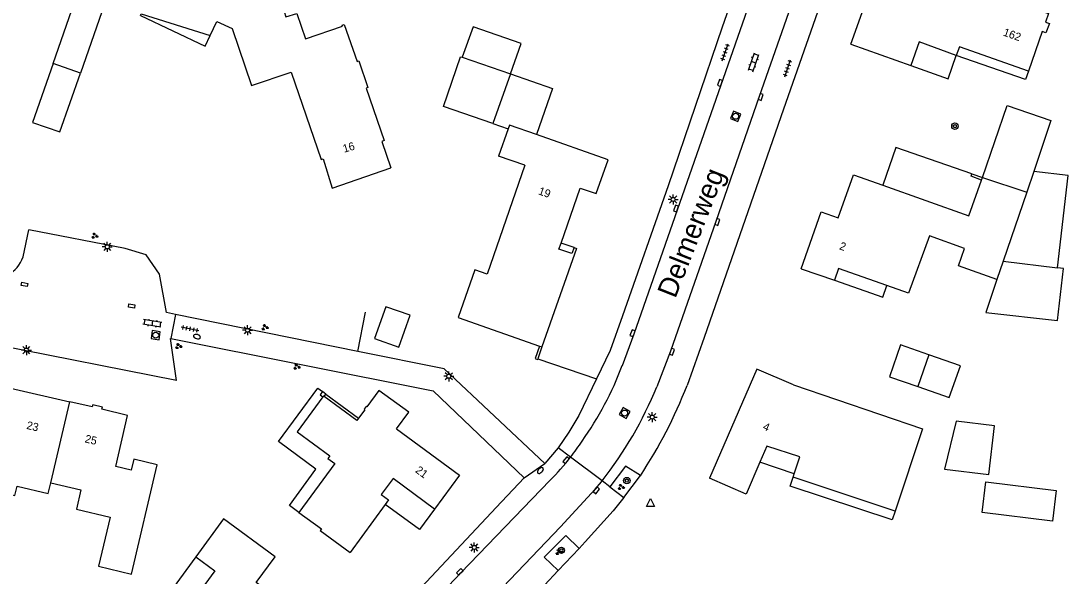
# Model space of a CAD drawing. Extents: x 131000 to 133014, y 396499 to 399001.
# Drawn here: x 131103.1 to 131233.9, y 396767 to 396836.3 of the extents above; entities that cross this region are included whole.
import ezdxf

# ---------------------------------------------------------------- set-up
doc = ezdxf.new("R2010")
doc.units = 0
for name, color, linetype in [('gg-afsc-hekwerk', 7, 'Continuous'), ('gg-afsc-muur', 7, 'Continuous'), ('gg-anno-huisnummerreeks BGT', 7, 'Continuous'), ('gg-anno-openbare ruimte label', 7, 'Continuous'), ('gg-bbg-bijgebouw', 7, 'Continuous'), ('gg-bbg-gedigitaliseerde bebouwing', 7, 'Continuous'), ('gg-bbg-gedigitaliseerde bijgebouw', 7, 'Continuous'), ('gg-bbg-hoofdgebouw', 7, 'Continuous'), ('gg-bbg-luifel en loopbrug', 7, 'Continuous'), ('gg-bbg-onder overbouw', 7, 'Continuous'), ('gg-bbg-pand overbouw', 7, 'Continuous'), ('gg-bbg-tussenscheiding', 7, 'Continuous'), ('gg-knt-verharding', 7, 'Continuous'), ('gt-grn-weggrens', 7, 'Continuous'), ('gt-symb-boom', 7, 'Continuous'), ('gt-symb-brandkraan', 7, 'Continuous'), ('gt-symb-groenvak', 7, 'Continuous'), ('gt-symb-klinker verharding', 7, 'Continuous'), ('gt-symb-kolk', 7, 'Continuous'), ('gt-symb-kolk center center', 7, 'Continuous'), ('gt-symb-lichtmast', 7, 'Continuous'), ('gt-symb-rioolschacht', 7, 'Continuous'), ('gt-symb-tegel verharding', 7, 'Continuous'), ('gt-symb-waterafsluiter', 7, 'Continuous')]:
    doc.layers.add(name, color=color, linetype=linetype)

# ---------------------------------------------------------------- blocks, each defined once
blk = doc.blocks.new('gt0-LMAST')
at = {"layer": 'gt-symb-lichtmast'}
for p, q in [((-0.18, 0.17), (-0.45, 0.44)), ((-0.01, 0.25), (-0.01, 0.62)), ((0.17, 0.17), (0.44, 0.44)), ((-0.26, 0), (-0.63, 0)), ((-0.18, -0.18), (-0.45, -0.45)), ((-0.01, -0.25), (-0.01, -0.63)), ((0.44, -0.45), (0.17, -0.18)), ((0.24, 0), (0.62, 0))]:
    blk.add_line(p, q, dxfattribs=at)
blk.add_circle((-0.01, 0), 0.25, dxfattribs=at)
blk = doc.blocks.new('gt0-GRVAK')
at = {"layer": 'gt-symb-groenvak'}
for p, q in [((-0.11, 0.19), (-0.23, 0.24)), ((-0.18, 0.15), (0.09, 0.15)), ((-0.09, 0.21), (-0.16, 0.32)), ((-0.05, 0.21), (-0.05, 0.39)), ((0, 0.21), (0.06, 0.32)), ((0.02, 0.19), (0.13, 0.24)), ((0.26, -0.05), (0.2, 0.06)), ((0.3, -0.05), (0.3, 0.13)), ((0.35, -0.05), (0.41, 0.06)), ((-0.24, -0.23), (-0.36, -0.18)), ((-0.32, -0.26), (-0.05, -0.26)), ((-0.23, -0.21), (-0.29, -0.09)), ((-0.18, -0.2), (-0.18, -0.02)), ((-0.14, -0.21), (-0.07, -0.09)), ((-0.12, -0.23), (0, -0.18)), ((0.24, -0.07), (0.12, -0.02)), ((0.17, -0.11), (0.44, -0.11)), ((0.37, -0.07), (0.49, -0.02))]:
    blk.add_line(p, q, dxfattribs=at)
blk = doc.blocks.new('gt0-RS')
at = {"layer": 'gt-symb-rioolschacht'}
blk.add_lwpolyline([(-0.5, -0.5), (0.5, -0.5), (0.5, 0.5), (-0.5, 0.5)], close=True, dxfattribs=at)
blk.add_circle((0, 0), 0.375, dxfattribs=at)
blk = doc.blocks.new('gt0-TEG1')
at = {"layer": 'gt-symb-tegel verharding'}
for p, q in [((-1.12, 0), (1.12, 0)), ((-0.9, -0.25), (-0.9, 0.25)), ((-0.45, -0.25), (-0.45, 0.25)), ((0, -0.25), (0, 0.25)), ((0.45, -0.25), (0.45, 0.25)), ((0.9, -0.25), (0.9, 0.25))]:
    blk.add_line(p, q, dxfattribs=at)
blk = doc.blocks.new('gt0-BR')
at = {"layer": 'gt-symb-brandkraan'}
for centre, radius, start, end in [((-0.24, 0), 0.206, 107.5669, 252.4331), ((0.6, -2.66), 3, 106.892, 107.5669), ((0, -0.69), 0.938, 73.108, 106.892), ((-0.6, -2.66), 3, 72.4331, 73.108), ((0.24, 0), 0.206, 287.567, 72.4331), ((0.6, 2.66), 3, 252.4331, 253.108), ((0, 0.69), 0.938, 253.108, 286.8921), ((-0.6, 2.66), 3, 286.8921, 287.567)]:
    blk.add_arc(centre, radius, start, end, dxfattribs=at)
blk = doc.blocks.new('gt0-KOLKCC')
at = {"layer": 'gt-symb-kolk center center'}
blk.add_lwpolyline([(-0.37, 0.2), (0.38, 0.2), (0.38, -0.2), (-0.37, -0.2)], close=True, dxfattribs=at)
blk = doc.blocks.new('gt0-KL1')
at = {"layer": 'gt-symb-klinker verharding'}
for p, q in [((-1.15, 0.3), (1.15, 0.3)), ((-1, -0.3), (-1, 0.3)), ((-0.5, 0.3), (-0.5, 0.45)), ((0, -0.3), (0, 0.3)), ((0.5, 0.3), (0.5, 0.45)), ((1, -0.3), (1, 0.3)), ((-1.15, -0.3), (1.15, -0.3)), ((-0.5, -0.45), (-0.5, -0.3)), ((0.5, -0.45), (0.5, -0.3))]:
    blk.add_line(p, q, dxfattribs=at)
blk = doc.blocks.new('gt0-BOOM')
at = {"layer": 'gt-symb-boom'}
for radius in [0.4, 0.2]:
    blk.add_circle((0, 0), radius, dxfattribs=at)
blk = doc.blocks.new('gt0-KOLK')
at = {"layer": 'gt-symb-kolk'}
blk.add_lwpolyline([(0, 0), (0.38, 0), (0.38, 0.4), (-0.38, 0.4), (-0.38, 0), (0, 0)], dxfattribs=at)
blk = doc.blocks.new('gt0-WAFSL')
at = {"layer": 'gt-symb-waterafsluiter'}
for p, q in [((-0.5, -0.33), (0, 0.67)), ((0, 0.67), (0.5, -0.33)), ((0.5, -0.33), (-0.5, -0.33))]:
    blk.add_line(p, q, dxfattribs=at)

msp = doc.modelspace()

# ---------------------------------------------------------------- linework, layer by layer
at = {"layer": 'gg-afsc-hekwerk'}
for p, q in [((131145.15, 396795.03), (131122.36, 396799.67)), ((131145.15, 396795.03), (131146.13, 396799.93)), ((131167.65, 396794.11), (131175, 396791.61))]:
    msp.add_line(p, q, dxfattribs=at)
for points in [[(131122.36, 396799.67), (131121.23, 396799.9), (131120.36, 396804.68), (131118.69, 396807.12), (131116.07, 396807.92), (131104.05, 396810.25)], [(131122.51, 396791.42), (131121.75, 396796.66), (131121.78, 396796.65)], [(131121.78, 396796.65), (131154.59, 396790.12), (131165.94, 396779.26)], [(131168.51, 396781.05), (131155.94, 396792.88), (131145.15, 396795.03)], [(131175, 396791.61), (131172.76, 396787.04), (131171.53, 396784.96), (131170.21, 396783.01)], [(131170.21, 396783.01), (131170.2, 396783), (131168.51, 396781.05)]]:
    msp.add_lwpolyline(points, dxfattribs=at)
at = {"layer": 'gg-afsc-muur'}
for p, q in [((131168.17, 396795.6), (131167.65, 396794.11)), ((131140.93, 396789.4), (131141.17, 396789.72)), ((131172.81, 396770.43), (131170.2, 396767.65)), ((131173.57, 396771.24), (131172.81, 396770.43)), ((131170.2, 396767.65), (131164.71, 396761.81))]:
    msp.add_line(p, q, dxfattribs=at)
for points in [[(131223.08, 396816.43), (131221.8, 396816.93), (131221.89, 396817.21)], [(131167.86, 396795.71), (131167.31, 396794.16), (131167.62, 396794.05), (131167.65, 396794.11)], [(131140.76, 396790.02), (131140.47, 396789.61), (131140.79, 396789.38)]]:
    msp.add_lwpolyline(points, dxfattribs=at)
at = {"layer": 'gg-bbg-bijgebouw'}
for p, q in [((131110.49, 396829.82), (131107.08, 396831.01)), ((131164.22, 396829.74), (131162.02, 396823.53))]:
    msp.add_line(p, q, dxfattribs=at)
for points in [[(131107.08, 396831.01), (131104.51, 396823.65), (131107.92, 396822.46), (131110.49, 396829.82)], [(131223.2, 396816.76), (131226.28, 396825.76), (131231.74, 396823.89)], [(131147.25, 396796.64), (131150.3, 396795.58), (131151.69, 396799.57), (131148.64, 396800.63), (131147.25, 396796.64)]]:
    msp.add_lwpolyline(points, dxfattribs=at)
at = {"layer": 'gg-bbg-gedigitaliseerde bebouwing'}
for p, q in [((131206.76, 396833.42), (131214.27, 396830.76)), ((131166.02, 396818.3), (131162.73, 396819.45)), ((131200.57, 396805.37), (131204.72, 396803.93)), ((131167.86, 396795.71), (131168.17, 396795.6)), ((131199.59, 396790.85), (131195.01, 396792.84)), ((131199.55, 396779.32), (131199.7, 396779.75)), ((131212.31, 396775.1), (131199.55, 396779.32)), ((131128.38, 396774.11), (131124.92, 396769.38))]:
    msp.add_line(p, q, dxfattribs=at)
for points in [[(131134.15, 396838.97), (131135.75, 396838.19), (131136.14, 396836.85), (131137.54, 396837.26), (131138.62, 396834.09), (131143.24, 396835.68), (131143.2, 396835.8), (131143.46, 396835.89), (131145.06, 396831.25), (131145.29, 396831.33), (131146.42, 396828.03), (131146.19, 396827.95)], [(131231.15, 396834.85), (131230.68, 396835.02), (131228.95, 396830.05)], [(131219.94, 396832.01), (131215.29, 396833.72), (131214.27, 396830.76)], [(131228.95, 396830.05), (131220.34, 396833.11), (131219.94, 396832.01)], [(131146.19, 396827.95), (131148.45, 396821.38), (131148.16, 396821.28), (131149.3, 396817.96)], [(131166.02, 396818.3), (131161.3, 396804.71), (131159.79, 396805.24), (131157.69, 396799.27), (131167.86, 396795.71)], [(131225.01, 396804.01), (131220.2, 396805.75), (131220.96, 396807.92), (131216.59, 396809.5), (131213.95, 396802.3), (131211.25, 396803.26)], [(131211.25, 396803.26), (131205.22, 396805.4), (131204.72, 396803.93)], [(131199.59, 396790.85), (131215.71, 396785.38), (131212.31, 396775.1)], [(131199.7, 396779.75), (131200.39, 396781.86), (131196.28, 396783.22), (131195.41, 396781.2)], [(131106.79, 396778.62), (131110.55, 396777.73), (131109.99, 396775.33), (131114.2, 396774.33), (131112.75, 396768.2), (131116.89, 396767.22), (131120.08, 396780.89)], [(131195.41, 396781.2), (131193.67, 396777.2), (131189.09, 396779.19)], [(131098.77, 396777.87), (131102.31, 396777.03), (131102.59, 396778.22), (131106.48, 396777.3), (131106.79, 396778.62)], [(131124.92, 396769.38), (131127.3, 396767.63), (131123.65, 396762.66), (131124.62, 396761.95), (131120.1, 396755.74)]]:
    msp.add_lwpolyline(points, dxfattribs=at)
at = {"layer": 'gg-bbg-gedigitaliseerde bijgebouw'}
for p, q in [((131158.21, 396831.8), (131164.22, 396829.74)), ((131231.74, 396823.89), (131229.64, 396817.51)), ((131225.01, 396804.01), (131223.64, 396799.92)), ((131216.51, 396794.62), (131215.13, 396790.64))]:
    msp.add_line(p, q, dxfattribs=at)
for points in [[(131162.02, 396823.53), (131155.85, 396825.66), (131157.99, 396831.87), (131158.21, 396831.8)], [(131232.58, 396805.49), (131233.91, 396817.02), (131229.64, 396817.51)], [(131223.64, 396799.92), (131232.57, 396798.89), (131233.32, 396805.4), (131232.58, 396805.49)], [(131215.13, 396790.64), (131219.07, 396789.27), (131220.45, 396793.25), (131216.51, 396794.62)], [(131223.19, 396774.92), (131223.65, 396778.74), (131232.42, 396777.68), (131231.96, 396773.85), (131223.19, 396774.92)]]:
    msp.add_lwpolyline(points, dxfattribs=at)
at = {"layer": 'gg-bbg-hoofdgebouw'}
for p, q in [((131163.93, 396822.86), (131162.73, 396819.45)), ((131223.08, 396816.43), (131223.2, 396816.76)), ((131195.01, 396792.84), (131189.09, 396779.19)), ((131140.85, 396789.46), (131140.79, 396789.38)), ((131140.93, 396789.4), (131140.85, 396789.46)), ((131148.58, 396775.9), (131144.2, 396769.91))]:
    msp.add_line(p, q, dxfattribs=at)
for points in [[(131206.76, 396833.42), (131208.79, 396839.17), (131209.74, 396838.83), (131212.65, 396847.08), (131225.53, 396842.53), (131224.7, 396839.66), (131231.47, 396837.26), (131231.09, 396836.17), (131231.58, 396836), (131231.15, 396834.85)], [(131126.7, 396834.53), (131127.53, 396836.28), (131129.44, 396835.38), (131131.89, 396828.26), (131136.82, 396829.95), (131140.56, 396819.04), (131140.83, 396819.12), (131141.94, 396815.43), (131149.3, 396817.96)], [(131167.48, 396822.13), (131164.09, 396823.32), (131163.93, 396822.86)], [(131170.55, 396808.58), (131172.96, 396815.44), (131174.93, 396814.78), (131176.42, 396819), (131167.48, 396822.13)], [(131200.57, 396805.37), (131203.05, 396812.49), (131205.2, 396811.74), (131207.1, 396817.12), (131210.75, 396815.82)], [(131210.75, 396815.82), (131221.52, 396811.98), (131223.08, 396816.43)], [(131172.18, 396808.02), (131171.9, 396807.27), (131170.28, 396807.82), (131170.55, 396808.58)], [(131172.18, 396808.02), (131172.5, 396807.91), (131168.17, 396795.6)], [(131100.74, 396787.45), (131101, 396788.62), (131101.33, 396788.55), (131101.75, 396790.43), (131109.15, 396788.75)], [(131150, 396785.37), (131151.51, 396787.43), (131147.79, 396790.17), (131146.28, 396788.11), (131146.2, 396788.17), (131145.94, 396787.82), (131146.03, 396787.75), (131145.26, 396786.71)], [(131120.08, 396780.89), (131117.16, 396781.57), (131116.84, 396780.21), (131114.9, 396780.67), (131116.39, 396787.04), (131113.17, 396787.81), (131113.24, 396788.08), (131112.05, 396788.38), (131111.95, 396788.11), (131109.15, 396788.75)], [(131140.79, 396789.38), (131137.56, 396784.98), (131141.64, 396781.99), (131141.4, 396781.67), (131142.29, 396781.02), (131137.8, 396774.91)], [(131145.26, 396786.71), (131145.03, 396786.39), (131140.93, 396789.4)], [(131150, 396785.37), (131157.88, 396779.59), (131154.74, 396775.35)], [(131154.74, 396775.35), (131149.56, 396779.18), (131148.07, 396777.17), (131149.01, 396776.48), (131148.58, 396775.9)], [(131140.04, 396760.61), (131132.47, 396766.15), (131134.84, 396769.38), (131128.38, 396774.11)], [(131137.8, 396774.91), (131140.6, 396772.86), (131140.45, 396772.67), (131144.2, 396769.91)]]:
    msp.add_lwpolyline(points, dxfattribs=at)
at = {"layer": 'gg-bbg-luifel en loopbrug'}
for p, q in [((131162.02, 396823.53), (131163.93, 396822.86)), ((131221.89, 396817.21), (131223.2, 396816.76)), ((131172.18, 396808.02), (131170.55, 396808.58)), ((131141.17, 396789.72), (131140.76, 396790.02)), ((131141.17, 396789.72), (131145.26, 396786.71)), ((131199.7, 396779.75), (131195.41, 396781.2))]:
    msp.add_line(p, q, dxfattribs=at)
for points in [[(131107.08, 396831.01), (131109.76, 396838.66), (131113.17, 396837.47), (131110.49, 396829.82)], [(131164.22, 396829.74), (131165.55, 396833.51), (131159.55, 396835.61), (131158.21, 396831.8)], [(131214.27, 396830.76), (131218.91, 396829.11), (131219.94, 396832.01)], [(131228.95, 396830.05), (131228.58, 396829), (131219.94, 396832.01)], [(131164.22, 396829.74), (131169.49, 396827.89), (131167.48, 396822.13)], [(131221.89, 396817.21), (131212.38, 396820.52), (131210.75, 396815.82)], [(131204.72, 396803.93), (131210.75, 396801.83), (131211.25, 396803.26)], [(131216.51, 396794.62), (131212.97, 396795.86), (131211.58, 396791.88), (131215.13, 396790.64)], [(131139.93, 396780.34), (131135.23, 396783.79), (131140.14, 396790.47), (131140.76, 396790.02)], [(131218.46, 396780.33), (131224.01, 396779.67), (131224.73, 396785.75), (131219.93, 396786.31), (131218.46, 396780.33)], [(131137.8, 396774.91), (131136.6, 396775.8), (131139.93, 396780.34)], [(131212.31, 396775.1), (131211.94, 396773.98), (131199.18, 396778.2), (131199.55, 396779.32)], [(131154.74, 396775.35), (131152.85, 396772.77), (131148.58, 396775.9)], [(131124.92, 396769.38), (131121.27, 396764.41), (131123.42, 396762.83), (131118.88, 396756.64), (131120.1, 396755.74)]]:
    msp.add_lwpolyline(points, dxfattribs=at)
at = {"layer": 'gg-bbg-onder overbouw'}
msp.add_lwpolyline([(131118.01, 396837.02), (131118.09, 396837.21), (131126.7, 396834.53)], dxfattribs=at)
at = {"layer": 'gg-bbg-pand overbouw'}
msp.add_lwpolyline([(131118.01, 396837.02), (131126.07, 396833.2), (131126.7, 396834.53)], dxfattribs=at)
at = {"layer": 'gg-bbg-tussenscheiding'}
for p, q in [((131229.64, 396817.51), (131228.74, 396814.93)), ((131223.2, 396816.76), (131228.74, 396814.93)), ((131228.74, 396814.93), (131225.81, 396806.3)), ((131225.81, 396806.3), (131225.01, 396804.01)), ((131225.81, 396806.3), (131232.58, 396805.49)), ((131106.79, 396778.62), (131109.15, 396788.75))]:
    msp.add_line(p, q, dxfattribs=at)
at = {"layer": 'gg-knt-verharding'}
for p, q in [((131103.32, 396806.85), (131104.05, 396810.25)), ((131122.51, 396791.42), (131076.03, 396800.53)), ((131122.36, 396799.67), (131121.78, 396796.65)), ((131178.4, 396776.79), (131180.46, 396779.52)), ((131176.65, 396778.12), (131178.4, 396776.79))]:
    msp.add_line(p, q, dxfattribs=at)
for points in [[(131198.34, 396857.4), (131190.69, 396835.56), (131183.93, 396815.74), (131178.24, 396799.48), (131176.68, 396795.14), (131175, 396791.61)], [(131178.21, 396793.27), (131179.67, 396797.25), (131198.67, 396851.63), (131199.59, 396854.31)], [(131204.33, 396852.7), (131195.31, 396826.9), (131189.9, 396811.28), (131184.22, 396795.07), (131182.54, 396790.63)], [(131208.28, 396853.62), (131198.36, 396825.3), (131188.42, 396796.79), (131186.3, 396790.8)], [(131180.46, 396779.52), (131178.61, 396780.71), (131176.65, 396778.12)], [(131133.12, 396732.67), (131135.79, 396735.89), (131145, 396746.33), (131149.76, 396751.43), (131170.49, 396773.13), (131174.82, 396777.81), (131175.61, 396778.76), (131175.68, 396778.86)], [(131137.54, 396748.96), (131162.45, 396775.52), (131165.94, 396779.26)], [(131140.1, 396748.34), (131147.23, 396756.01), (131158.04, 396767.36), (131169.16, 396778.92)], [(131178.4, 396776.79), (131177.06, 396775.14), (131173.57, 396771.24)], [(131172.81, 396770.43), (131171.13, 396772.05), (131168.45, 396769.32), (131170.2, 396767.65)]]:
    msp.add_lwpolyline(points, dxfattribs=at)
for centre, radius, start, end in [((131099.58, 396808.1), 3.95, 255.0499, 341.5272), ((131139.08, 396808.05), 41.82, 324.6265, 339.3024), ((131136.08, 396809.81), 50.26, 321.9858, 337.5625), ((131130.36, 396812.62), 60.05, 326.5447, 338.6917), ((131146.73, 396801.36), 31.73, 322.0467, 326.4878), ((131146.68, 396801.38), 31.78, 315.0194, 322.0621)]:
    msp.add_arc(centre, radius, start, end, dxfattribs=at)
at = {"layer": 'gt-grn-weggrens'}
for p, q in [((131171.75, 396781.84), (131170.21, 396783.01)), ((131165.94, 396779.26), (131168.51, 396781.05)), ((131175.68, 396778.86), (131171.75, 396781.84)), ((131176.65, 396778.12), (131175.68, 396778.86))]:
    msp.add_line(p, q, dxfattribs=at)

# ---------------------------------------------------------------- block references
at = {"layer": 'gt-symb-boom'}
for p in [(131219.77, 396823.19), (131178.77, 396778.9), (131170.59, 396770.19)]:
    msp.add_blockref('gt0-BOOM', p, dxfattribs=at)
at = {"layer": 'gt-symb-brandkraan'}
for p, rotation in [((131125.05, 396796.9), -15.787947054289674), ((131167.97, 396780.16), -134.3116739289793)]:
    msp.add_blockref('gt0-BR', p, dxfattribs=dict(at, rotation=rotation))
at = {"layer": 'gt-symb-groenvak'}
for p in [(131112.26, 396809.48), (131133.54, 396798.05), (131122.74, 396795.69), (131137.52, 396793.12), (131178.04, 396778.08), (131170.27, 396769.98)]:
    msp.add_blockref('gt0-GRVAK', p, dxfattribs=at)
at = {"layer": 'gt-symb-klinker verharding'}
for p, rotation in [((131194.62, 396831.17), 70.73158503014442), ((131119.47, 396798.55), 170.38697412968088)]:
    msp.add_blockref('gt0-KL1', p, dxfattribs=dict(at, rotation=rotation))
at = {"layer": 'gt-symb-kolk'}
for p, rotation in [((131190.59, 396828.52), 70.78568813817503), ((131195.31, 396826.9), -109.2684149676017), ((131185.12, 396812.83), 70.73158503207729), ((131189.9, 396811.28), -109.08724450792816), ((131179.67, 396797.25), 69.7524984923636), ((131184.22, 396795.07), -109.32248237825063), ((131171.34, 396781.33), 50.883910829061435), ((131174.82, 396777.81), -129.64417495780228), ((131158.04, 396767.36), 46.37742658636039)]:
    msp.add_blockref('gt0-KOLK', p, dxfattribs=dict(at, rotation=rotation))
at = {"layer": 'gt-symb-kolk center center'}
for p, rotation in [((131103.51, 396803.41), -11.39697679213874), ((131116.89, 396800.71), -9.669505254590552)]:
    msp.add_blockref('gt0-KOLKCC', p, dxfattribs=dict(at, rotation=rotation))
at = {"layer": 'gt-symb-lichtmast'}
for p in [(131184.57, 396814.03), (131113.86, 396808.11), (131131.39, 396797.69), (131103.75, 396795.2), (131156.53, 396791.93), (131181.95, 396786.83), (131159.72, 396770.55)]:
    msp.add_blockref('gt0-LMAST', p, dxfattribs=at)
at = {"layer": 'gt-symb-rioolschacht'}
for p, rotation in [((131192.36, 396824.42), -112.8225406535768), ((131119.9, 396797.07), -8.049061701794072), ((131178.49, 396787.34), 60.84518962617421)]:
    msp.add_blockref('gt0-RS', p, dxfattribs=dict(at, rotation=rotation))
at = {"layer": 'gt-symb-tegel verharding'}
for p, rotation in [((131191.07, 396832.41), 70.73158503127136), ((131198.87, 396830.4), 70.73158503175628), ((131124.17, 396797.85), 168.81367070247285)]:
    msp.add_blockref('gt0-TEG1', p, dxfattribs=dict(at, rotation=rotation))
at = {"layer": 'gt-symb-waterafsluiter'}
msp.add_blockref('gt0-WAFSL', (131181.71, 396776.01), dxfattribs=at)

# ---------------------------------------------------------------- texts
at = {"layer": 'gg-anno-huisnummerreeks BGT'}
for s, rotation, p in [('162', 340.5, (131225.71, 396834.53)), ('16', 16.4, (131143.44, 396819.86)), ('19', 340.6, (131167.63, 396814.69)), ('2', 340.8, (131205.25, 396807.82)), ('23', 347.2, (131103.69, 396785.37)), ('4', 336.5, (131195.68, 396785.3)), ('25', 346.7, (131110.98, 396783.69)), ('21', 323.5, (131152.25, 396780.01))]:
    msp.add_text(s, height=1, rotation=rotation, dxfattribs=at).set_placement(p)
at = {"layer": 'gg-anno-openbare ruimte label'}
msp.add_text('Delmerweg', height=2.5, rotation=68.5, dxfattribs=at).set_placement((131184.83, 396801.57))

doc.saveas('drawing.dxf')
